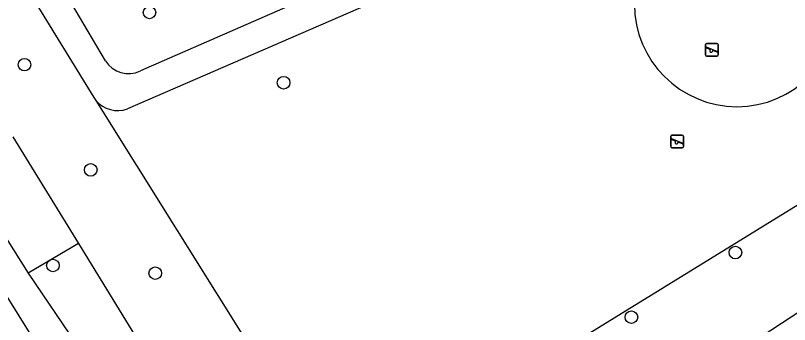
# Model space of a CAD drawing. Extents: x 159353 to 160616, y 385893 to 387321.
# Drawn here: x 159531.1 to 159591.1, y 386129.4 to 386153.3 of the extents above; entities that cross this region are included whole.
import ezdxf

# ---------------------------------------------------------------- set-up
doc = ezdxf.new("R2010")
doc.units = 0
for name, color, linetype in [('IMGEO_Boom', 7, 'Continuous'), ('IMGEO_Groenvoorziening', 7, 'Continuous'), ('IMGEO_Speelvoorziening', 7, 'Continuous'), ('IMGEO_Voetpad_halfverhard', 7, 'Continuous'), ('IMGEO_Waterloop', 7, 'Continuous')]:
    doc.layers.add(name, color=color, linetype=linetype)

msp = doc.modelspace()

# ---------------------------------------------------------------- linework, layer by layer
at = {"layer": 'IMGEO_Boom'}
for centre in [(159541.51, 386153.559), (159531.818, 386149.512), (159551.906, 386148.114), (159536.954, 386141.354), (159586.936, 386134.943), (159534.018, 386133.937), (159541.956, 386133.344), (159578.872, 386129.932)]:
    msp.add_circle(centre, 0.489, dxfattribs=at)
at = {"layer": 'IMGEO_Groenvoorziening'}
for points in [[(159537.348, 386146.745), (159556.131, 386116.691), (159602.836, 386145.461)], [(159530.909, 386143.925), (159535.995, 386135.635)], [(159535.995, 386135.635), (159532.11, 386133.331)], [(159535.995, 386135.635), (159542.791, 386124.554)], [(159583.541, 386124.895), (159593.579, 386131.485)]]:
    msp.add_lwpolyline(points, dxfattribs=at)
msp.add_arc((159587.054, 386154.209), 7.954, 180.0036, 359.9964, dxfattribs=at)
at = {"layer": 'IMGEO_Speelvoorziening'}
for p, q in [((159584.604, 386150.265), (159584.604, 386151.065)), ((159584.604, 386151.065), (159584.604, 386150.265)), ((159584.673, 386150.89), (159585.549, 386150.537)), ((159584.704, 386151.165), (159585.494, 386151.165)), ((159585.494, 386151.165), (159584.704, 386151.165)), ((159585.594, 386151.065), (159585.594, 386150.265)), ((159585.594, 386150.265), (159585.594, 386151.065)), ((159584.987, 386150.693), (159584.648, 386150.83)), ((159585.525, 386150.477), (159585.185, 386150.614)), ((159585.494, 386150.165), (159584.704, 386150.165)), ((159584.704, 386150.165), (159585.494, 386150.165)), ((159581.915, 386143.155), (159581.915, 386143.955)), ((159581.915, 386143.955), (159581.915, 386143.155)), ((159582.298, 386143.583), (159581.959, 386143.72)), ((159581.984, 386143.78), (159582.86, 386143.427)), ((159582.015, 386144.055), (159582.805, 386144.055)), ((159582.805, 386144.055), (159582.015, 386144.055)), ((159582.905, 386143.955), (159582.905, 386143.155)), ((159582.905, 386143.155), (159582.905, 386143.955)), ((159582.805, 386143.055), (159582.015, 386143.055)), ((159582.015, 386143.055), (159582.805, 386143.055)), ((159582.836, 386143.367), (159582.496, 386143.504))]:
    msp.add_line(p, q, dxfattribs=at)
for centre, radius, start, end in [((159584.704, 386151.065), 0.1, 90, 180), ((159584.704, 386151.065), 0.1, 90, 180), ((159584.661, 386150.86), 0.0327, 68.07798, 248.07798), ((159585.494, 386151.065), 0.1, 0, 90), ((159585.494, 386151.065), 0.1, 360, 90), ((159584.704, 386150.265), 0.1, 180, 270), ((159584.704, 386150.265), 0.1, 180, 270), ((159585.066, 386150.603), 0.12, 130.99278, 5.16318), ((159585.494, 386150.265), 0.1, 270, 0), ((159585.494, 386150.265), 0.1, 270, 0), ((159585.537, 386150.507), 0.0327, 248.07798, 68.07798), ((159582.015, 386143.955), 0.1, 90, 180), ((159582.015, 386143.955), 0.1, 90, 180), ((159581.972, 386143.75), 0.0327, 68.07798, 248.07798), ((159582.805, 386143.955), 0.1, 0, 90), ((159582.805, 386143.955), 0.1, 360, 90), ((159582.015, 386143.155), 0.1, 180, 270), ((159582.015, 386143.155), 0.1, 180, 270), ((159582.377, 386143.493), 0.12, 130.99278, 5.16318), ((159582.805, 386143.155), 0.1, 270, 0), ((159582.805, 386143.155), 0.1, 270, 0), ((159582.848, 386143.397), 0.0327, 248.07798, 68.07798)]:
    msp.add_arc(centre, radius, start, end, dxfattribs=at)
at = {"layer": 'IMGEO_Voetpad_halfverhard'}
for points in [[(159497.07, 386231.661), (159489.026, 386226.714), (159500, 386208.498), (159528.806, 386160.626), (159537.188, 386146.961), (159537.348, 386146.745)], [(159590.901, 386168.232), (159558.466, 386154.188), (159539.806, 386146.084)], [(159538.089, 386149.798), (159532.055, 386160.083)], [(159554.419, 386158.037), (159555.484, 386155.463), (159540.8, 386149.027)]]:
    msp.add_lwpolyline(points, dxfattribs=at)
for centre, radius, start, end in [((159539.884, 386150.959), 2.138, 212.89888, 295.34994), ((159539.049, 386148.169), 2.218, 219.93661, 289.95985)]:
    msp.add_arc(centre, radius, start, end, dxfattribs=at)
at = {"layer": 'IMGEO_Waterloop'}
for points in [[(159546.558, 386105.68), (159519.603, 386148.98)], [(159526.823, 386141.685), (159532.11, 386133.331)], [(159532.11, 386133.331), (159539.586, 386122.275)]]:
    msp.add_lwpolyline(points, dxfattribs=at)

doc.saveas('drawing.dxf')
